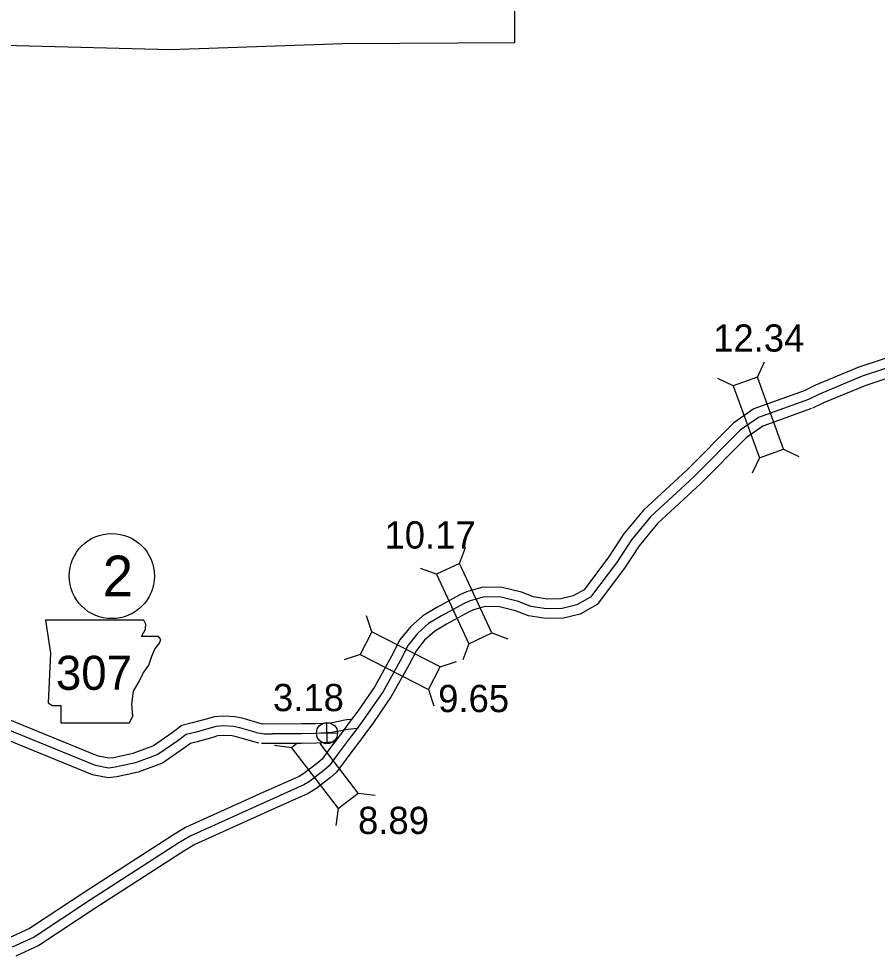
# Model space of a CAD drawing. Extents: x -83719 to 153526, y -11835 to 11446.
# Drawn here: x -2938.4 to -2495, y 302.7 to 787.2 of the extents above; entities that cross this region are included whole.
import ezdxf

# ---------------------------------------------------------------- set-up
doc = ezdxf.new("R2010")
doc.units = 0
for name, color, linetype in [('Level 10', 7, 'Continuous'), ('Level 11', 7, 'Continuous'), ('Level 2', 7, 'Continuous'), ('Level 20', 7, 'Continuous'), ('Level 21', 7, 'Continuous'), ('Level 25', 7, 'Continuous'), ('Level 26', 7, 'Continuous'), ('Level 27', 7, 'Continuous'), ('Level 58', 7, 'Continuous'), ('Level 59', 7, 'Continuous')]:
    doc.layers.add(name, color=color, linetype=linetype)

msp = doc.modelspace()

# ---------------------------------------------------------------- linework, layer by layer
at = {"layer": 'Level 10'}
for points in [[(-2345.58, 700.47), (-2369.49, 684.15), (-2393.22, 668.58), (-2399.91, 663.48), (-2406.25, 657.18), (-2411.46, 650.78), (-2416.98, 643.76), (-2422.74, 639.67), (-2430.74, 634.77), (-2436.7, 632.62), (-2446.16, 630.27), (-2451.52, 628.75), (-2459.68, 624.24), (-2465.76, 620.42), (-2480.41, 615.1), (-2504.47, 607.14), (-2526.82, 597.84), (-2532.76, 594.97)], [(-2338.81, 692.98), (-2363.93, 675.84), (-2387.44, 660.42), (-2393.33, 655.93), (-2398.83, 650.46), (-2403.65, 644.53), (-2410.01, 636.44), (-2417.23, 631.32), (-2426.38, 625.7), (-2433.8, 623.04), (-2443.59, 620.61), (-2447.68, 619.45), (-2454.59, 615.63), (-2461.34, 611.39), (-2477.13, 605.65), (-2500.98, 597.76), (-2522.72, 588.72), (-2528.41, 585.97)], [(-2532.28, 595.17), (-2558.71, 585.62), (-2569.11, 578.39), (-2593.1, 554.19), (-2615.71, 533.24), (-2626.04, 520.84), (-2633.78, 508.97), (-2646.44, 492.16), (-2652.09, 488.96), (-2658.45, 487.4), (-2665.44, 487.23), (-2672.53, 488.39), (-2678.73, 490.83), (-2688.72, 493.33), (-2698.77, 493.46), (-2707.08, 491.1), (-2710.6, 489.46), (-2722.49, 483.03), (-2729.67, 478.72), (-2736.09, 473.04), (-2741.5, 466.25), (-2745.8, 457.83), (-2754.5, 442.19), (-2763.32, 429.38), (-2767.68, 423.46)], [(-2528.89, 585.77), (-2554.08, 576.66), (-2562.65, 570.7), (-2586.15, 547), (-2608.44, 526.35), (-2617.98, 514.88), (-2625.58, 503.23), (-2639.7, 484.48), (-2648.36, 479.57), (-2657.13, 477.42), (-2666.13, 477.21), (-2675.19, 478.69), (-2681.79, 481.29), (-2690.02, 483.34), (-2697.44, 483.44), (-2703.58, 481.69), (-2706.11, 480.52), (-2717.53, 474.34), (-2723.73, 470.62), (-2728.82, 466.12), (-2733.05, 460.81), (-2736.97, 453.13), (-2745.99, 436.91), (-2755.18, 423.58), (-2759.62, 417.54)], [(-2767.68, 423.46), (-2769.41, 421.11), (-2772.25, 417.32), (-2777.37, 410.53), (-2781.76, 404.61), (-2783.87, 402.73), (-2791.1, 397.18), (-2793.56, 395.68), (-2812.36, 387.32), (-2852.19, 369.28), (-2858.4, 365.53), (-2904.08, 336.11), (-2932.88, 317.01), (-2943.65, 312)], [(-2759.62, 417.54), (-2761.38, 415.14), (-2764.26, 411.31), (-2769.37, 404.54), (-2774.34, 397.82), (-2777.49, 395.02), (-2785.43, 388.92), (-2788.9, 386.81), (-2808.26, 378.19), (-2847.53, 360.41), (-2853.11, 357.05), (-2898.61, 327.74), (-2927.98, 308.26), (-2939.86, 302.74)]]:
    msp.add_lwpolyline(points, dxfattribs=at)
at = {"layer": 'Level 11'}
for points in [[(-2812.43, 422.71), (-2823.07, 425.71), (-2826.86, 426.51), (-2832.47, 426.84), (-2837.44, 426.47), (-2840.91, 425.49), (-2848.81, 423.29), (-2854.1, 421.95), (-2859.2, 418.19), (-2868.84, 411.4), (-2879.51, 407.48), (-2889.46, 405.34), (-2891.84, 405.03), (-2897.37, 406.12), (-2943.68, 425.03), (-3033.79, 426.12)], [(-2766.87, 425.12), (-2769.12, 424.83), (-2777.47, 423.27), (-2785.13, 422.81), (-2792.38, 422.76), (-2812.43, 422.71)], [(-2814.46, 412.89), (-2825.46, 415.99), (-2828.2, 416.57), (-2832.39, 416.82), (-2835.69, 416.57), (-2838.22, 415.86), (-2846.24, 413.62), (-2849.75, 412.74), (-2853.36, 410.07), (-2864.16, 402.46), (-2876.72, 397.85), (-2887.76, 395.47), (-2892.18, 394.9), (-2900.26, 396.5), (-2945.7, 415.06), (-3033.92, 416.12)], [(-2775.73, 413.42), (-2776.25, 413.33), (-2784.79, 412.81), (-2792.34, 412.76), (-2813.09, 412.71)]]:
    msp.add_lwpolyline(points, dxfattribs=at)
at = {"layer": 'Level 2'}
msp.add_lwpolyline([(-3156.22, 774.31), (-3120.81, 773.9), (-3034.08, 773.09), (-2946.07, 773.53), (-2859.99, 771.27), (-2771.19, 774.4), (-2682.11, 774.93), (-2682.15, 862.37), (-2682.35, 951.02), (-2682.46, 1002.75)], dxfattribs=at)
at = {"layer": 'Level 20'}
for p, q in [((-2556.92, 602), (-2553.18, 609.97)), ((-2569.34, 597.52), (-2577.3, 601.25)), ((-2543.46, 564.76), (-2535.49, 561.02)), ((-2555.87, 560.27), (-2559.61, 552.31)), ((-2710.72, 505.72), (-2707.7, 513.99)), ((-2722.69, 500.16), (-2730.96, 503.18)), ((-2756.01, 470.37), (-2758.72, 478.74)), ((-2694.03, 469.81), (-2685.76, 466.79)), ((-2706, 464.25), (-2709.02, 455.98)), ((-2762.02, 458.61), (-2770.39, 455.91)), ((-2720.75, 452.35), (-2712.38, 455.06)), ((-2726.76, 440.59), (-2724.05, 432.22)), ((-2794.98, 412.47), (-2797.6, 410.46)), ((-2763.02, 387.09), (-2782.65, 412.66)), ((-2797.6, 410.46), (-2806.33, 411.61)), ((-2797.6, 410.46), (-2773.49, 379.05)), ((-2773.49, 379.05), (-2763.02, 387.09)), ((-2763.02, 387.09), (-2754.29, 385.94)), ((-2773.49, 379.05), (-2774.63, 370.32))]:
    msp.add_line(p, q, dxfattribs=at)
for points in [[(-2543.46, 564.76), (-2556.92, 602), (-2569.34, 597.52), (-2555.87, 560.27)], [(-2694.03, 469.81), (-2710.72, 505.72), (-2722.69, 500.16), (-2706, 464.25)], [(-2720.75, 452.35), (-2756.01, 470.37), (-2762.02, 458.61), (-2726.76, 440.59)]]:
    msp.add_lwpolyline(points, close=True, dxfattribs=at)
at = {"layer": 'Level 21'}
msp.add_lwpolyline([(-2924.57, 476.36), (-2922.03, 459.44), (-2923.16, 433.78), (-2920.9, 432.37), (-2916.67, 432.37), (-2916.67, 423.35), (-2881.14, 423.35), (-2879.45, 427.02), (-2880.02, 432.94), (-2879.17, 439.7), (-2876.07, 445.06), (-2874.09, 449.01), (-2871.27, 453.24), (-2869.58, 457.75), (-2868.17, 461.42), (-2865.64, 464.52), (-2865.07, 466.49), (-2866.2, 467.9), (-2874.94, 467.9), (-2872.97, 471.85), (-2872.68, 474.39), (-2873.85, 476.34)], close=True, dxfattribs=at)
at = {"layer": 'Level 26'}
for p, q in [((-2779.07, 412.65), (-2779.32, 423.5)), ((-2784.62, 417.95), (-2773.77, 418.2))]:
    msp.add_line(p, q, dxfattribs=at)
msp.add_circle((-2779.2, 418.08), 5.43, dxfattribs=at)
at = {"layer": 'Level 27'}
msp.add_circle((-2890.33, 499.21), 22, dxfattribs=at)
at = {"layer": 'Level 59'}
for points in [[(-2341.63, 697.11), (-2366.71, 680), (-2390.33, 664.5), (-2396.62, 659.71), (-2402.54, 653.82), (-2407.56, 647.66), (-2413.49, 640.1), (-2419.99, 635.5), (-2428.56, 630.23), (-2435.25, 627.83), (-2444.87, 625.44), (-2449.6, 624.1), (-2457.14, 619.93), (-2463.55, 615.9), (-2478.77, 610.37), (-2502.72, 602.45), (-2524.77, 593.28), (-2530.58, 590.47)], [(-2530.58, 590.47), (-2556.4, 581.14), (-2565.88, 574.54), (-2589.62, 550.6), (-2612.07, 529.79), (-2622.01, 517.86), (-2629.68, 506.1), (-2643.07, 488.32), (-2650.23, 484.26), (-2657.79, 482.41), (-2665.79, 482.22), (-2673.86, 483.54), (-2680.26, 486.06), (-2689.37, 488.34), (-2698.1, 488.45), (-2705.33, 486.39), (-2708.36, 484.99), (-2720.01, 478.69), (-2726.7, 474.67), (-2732.45, 469.58), (-2737.27, 463.53), (-2741.39, 455.48), (-2750.25, 439.55), (-2759.25, 426.48), (-2763.65, 420.5)], [(-2815.69, 418.43), (-2824.27, 420.85), (-2827.53, 421.54), (-2832.43, 421.83), (-2836.57, 421.52), (-2839.56, 420.68), (-2847.53, 418.45), (-2851.92, 417.34), (-2856.28, 414.13), (-2866.5, 406.93), (-2878.12, 402.67), (-2888.61, 400.4), (-2892.01, 399.96), (-2898.81, 401.31), (-2944.69, 420.05), (-3033.86, 421.12)], [(-2763.65, 420.5), (-2765.4, 418.13), (-2768.25, 414.32), (-2773.37, 407.53), (-2778.05, 401.22), (-2780.68, 398.87), (-2788.27, 393.05), (-2791.23, 391.24), (-2810.31, 382.75), (-2849.86, 364.84), (-2855.75, 361.29), (-2901.35, 331.92), (-2930.43, 312.63), (-2941.75, 307.37)], [(-2815.69, 418.43), (-2811.68, 417.76), (-2807.39, 417.72)], [(-2763.65, 420.5), (-2768.33, 419.89), (-2776.86, 418.3), (-2784.96, 417.81), (-2792.36, 417.76), (-2807.39, 417.72)]]:
    msp.add_lwpolyline(points, dxfattribs=at)

# ---------------------------------------------------------------- texts
at = {"layer": 'Level 21'}
msp.add_text('307', height=17.6, dxfattribs=at).set_placement((-2919.2, 440.42))
at = {"layer": 'Level 25'}
msp.add_text('3.18', height=14.08, dxfattribs=at).set_placement((-2807.1, 429.4))
at = {"layer": 'Level 27'}
msp.add_text('2', height=21.12, dxfattribs=at).set_placement((-2895.05, 488.65))
at = {"layer": 'Level 58'}
for s, p in [('12.34', (-2579.76, 615.19)), ('10.17', (-2749.51, 513.42)), ('9.65', (-2721.78, 428.89)), ('8.89', (-2763.16, 365.91))]:
    msp.add_text(s, height=14.08, dxfattribs=at).set_placement(p)

doc.saveas('drawing.dxf')
